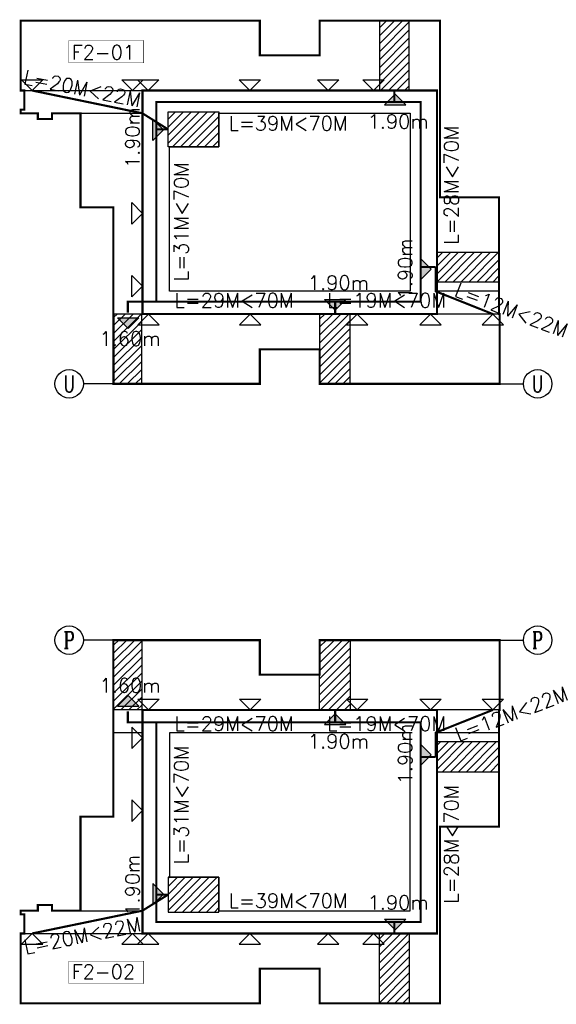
# Model space of a CAD drawing. Extents: x 1779708 to 7299578, y -1121471 to 88434.
# Tile 289 of 656: x 4449067 to 4524473, y -725566 to -587266. Entities that reach past the tile are written whole.
import ezdxf
from ezdxf.enums import TextEntityAlignment as Align

# ---------------------------------------------------------------- set-up
doc = ezdxf.new("R2010")
doc.units = 0
doc.header["$LTSCALE"] = 1000
doc.header["$MEASUREMENT"] = 0
doc.linetypes.add('DASH', pattern=[0.35, 0.25, -0.1])
doc.layers.get('0').update_dxf_attribs({"linetype": 'CONTINUOUS'})
for name, color, linetype in [('AXIS', 3, 'CONTINUOUS'), ('AXIS_TEXT', 7, 'CONTINUOUS'), ('danti', 5, 'CONTINUOUS'), ('F-防火分区线', 2, 'CONTINUOUS'), ('S-疏散线', 6, 'CONTINUOUS'), ('SPACE', 7, 'CONTINUOUS'), ('可见线', 6, 'CONTINUOUS'), ('面积', 6, 'CONTINUOUS')]:
    doc.layers.add(name, color=color, linetype=linetype)
doc.styles.add('_TCH_AXIS', font='COMPLEX', dxfattribs={"bigfont": 'GBCBIG'})
doc.styles.add('_TCH_SPACE', font='SIMPLEX', dxfattribs={"height": 5, "bigfont": 'GBCBIG'})
doc.styles.add('COMPLEX', font='COMPLEX')
pattern_1 = [(45, (-126150, -8e-05), (-561.26601, 561.26601), [])]
pattern_2 = [(45, (-126150, 3e-06), (-561.26601, 561.26601), [])]

# ---------------------------------------------------------------- blocks, each defined once
blk = doc.blocks.new('_AXISO')
blk.add_circle((0, 0), 0.5)
at = {"layer": 'AXIS_TEXT', "style": 'COMPLEX', "width": 1.041667}
blk.add_attdef('A', text='', height=0.56, dxfattribs=at).set_placement((-0.25, -0.28), (0.25, -0.28), align=Align.FIT)

msp = doc.modelspace()

# ---------------------------------------------------------------- hatches: boundary and pattern name
at = {"layer": 'danti'}
for points in [[(4501810.7, -597709.7), (4500310.7, -599209.7), (4503310.7, -599209.7)], [(4469272.5, -602726.8), (4467772.5, -604226.8), (4467772.5, -601226.8)], [(4506909.7, -622320.3), (4505409.7, -623820.3), (4505409.7, -620820.3)], [(4493414.9, -628080.6), (4491914.9, -626580.6), (4494914.9, -626580.6)], [(4464321.4, -630631.1), (4462821.4, -629131.1), (4465821.4, -629131.1)], [(4464321.4, -682201.7), (4462821.4, -683701.7), (4465821.4, -683701.7)], [(4493414.9, -684752.2), (4491914.9, -686252.2), (4494914.9, -686252.2)], [(4506909.7, -690512.5), (4505409.7, -689012.5), (4505409.7, -692012.5)], [(4469272.5, -710106), (4467772.5, -708606), (4467772.5, -711606)], [(4501810.7, -715123.2), (4500310.7, -713623.2), (4503310.7, -713623.2)]]:
    msp.add_hatch(color=256, dxfattribs=at).paths.add_polyline_path(points)
at = {"layer": 'F-防火分区线'}
h = msp.add_hatch(dxfattribs=at)
h.set_pattern_fill('ANSI31', color=256, scale=500, style=0)
h.set_pattern_definition(pattern_2)
h.paths.add_polyline_path([(4499617.1, -597216.4), (4503817.1, -597216.4), (4503817.1, -587416.4), (4499617.1, -587416.4)])
h = msp.add_hatch(dxfattribs=at)
h.set_pattern_fill('ANSI31', color=256, scale=500, style=0)
h.set_pattern_definition(pattern_2)
h.paths.add_polyline_path([(4469917.1, -600216.4), (4477047.1, -600216.4), (4477047.1, -605116.4), (4469917.1, -605116.4)])
h = msp.add_hatch(dxfattribs=at)
h.set_pattern_fill('ANSI31', color=256, scale=500, style=0)
h.set_pattern_definition(pattern_2)
h.paths.add_polyline_path([(4507717.1, -619916.4), (4516417.1, -619916.4), (4516417.1, -624116.4), (4507717.1, -624116.4)])
h = msp.add_hatch(dxfattribs=at)
h.set_pattern_fill('ANSI31', color=256, scale=500, style=0)
h.set_pattern_definition(pattern_2)
h.paths.add_polyline_path([(4462317.1, -638416.4), (4466217.1, -638416.4), (4466217.1, -628616.4), (4462317.1, -628616.4)])
h = msp.add_hatch(dxfattribs=at)
h.set_pattern_fill('ANSI31', color=256, scale=500, style=0)
h.set_pattern_definition(pattern_2)
h.paths.add_polyline_path([(4491217.1, -638416.4), (4495517.1, -638416.4), (4495517.1, -628616.4), (4491217.1, -628616.4)])
h = msp.add_hatch(dxfattribs=at)
h.set_pattern_fill('ANSI31', color=256, scale=500, style=0)
h.set_pattern_definition(pattern_1)
h.paths.add_polyline_path([(4462317.1, -674416.4), (4466217.1, -674416.4), (4466217.1, -684216.4), (4462317.1, -684216.4)])
h = msp.add_hatch(dxfattribs=at)
h.set_pattern_fill('ANSI31', color=256, scale=500, style=0)
h.set_pattern_definition(pattern_1)
h.paths.add_polyline_path([(4491217.1, -674416.4), (4495517.1, -674416.4), (4495517.1, -684216.4), (4491217.1, -684216.4)])
h = msp.add_hatch(dxfattribs=at)
h.set_pattern_fill('ANSI31', color=256, scale=500, style=0)
h.set_pattern_definition(pattern_1)
h.paths.add_polyline_path([(4507717.1, -692916.4), (4516417.1, -692916.4), (4516417.1, -688716.4), (4507717.1, -688716.4)])
h = msp.add_hatch(dxfattribs=at)
h.set_pattern_fill('ANSI31', color=256, scale=500, style=0)
h.set_pattern_definition(pattern_1)
h.paths.add_polyline_path([(4469917.1, -712616.4), (4477047.1, -712616.4), (4477047.1, -707716.4), (4469917.1, -707716.4)])
h = msp.add_hatch(dxfattribs=at)
h.set_pattern_fill('ANSI31', color=256, scale=500, style=0)
h.set_pattern_definition(pattern_1)
h.paths.add_polyline_path([(4499617.1, -715616.4), (4503817.1, -715616.4), (4503817.1, -725416.4), (4499617.1, -725416.4)])

# ---------------------------------------------------------------- linework, layer by layer
at = {"layer": 'AXIS'}
for p, q in [((4463022.7, -638416.4), (4458022.7, -638416.4)), ((4514847.7, -638416.4), (4519847.7, -638416.4)), ((4463022.7, -674416.4), (4458022.7, -674416.4)), ((4514847.7, -674416.4), (4519847.7, -674416.4))]:
    msp.add_line(p, q, dxfattribs=at)
at = {"layer": 'danti'}
for p, q in [((4450817.1, -597216.4), (4449317.1, -595716.4)), ((4449317.1, -595716.4), (4452317.1, -595716.4)), ((4450817.1, -597216.4), (4452317.1, -595716.4)), ((4464917.1, -597216.4), (4463417.1, -595716.4)), ((4463417.1, -595716.4), (4466417.1, -595716.4)), ((4464917.1, -597216.4), (4466417.1, -595716.4)), ((4467117.1, -597216.4), (4465617.1, -595716.4)), ((4465617.1, -595716.4), (4468617.1, -595716.4)), ((4467117.1, -597216.4), (4468617.1, -595716.4)), ((4481417.1, -597216.4), (4479917.1, -595716.4)), ((4479917.1, -595716.4), (4482917.1, -595716.4)), ((4481417.1, -597216.4), (4482917.1, -595716.4)), ((4492413.3, -597216.4), (4490913.3, -595716.4)), ((4490913.3, -595716.4), (4493913.3, -595716.4)), ((4492413.3, -597216.4), (4493913.3, -595716.4)), ((4498785, -597216.4), (4497285, -595716.4)), ((4497285, -595716.4), (4500285, -595716.4)), ((4498785, -597216.4), (4500285, -595716.4)), ((4501810.7, -597709.7), (4500310.7, -599209.7)), ((4501810.7, -597709.7), (4503310.7, -599209.7)), ((4500310.7, -599209.7), (4503310.7, -599209.7)), ((4469272.5, -602726.8), (4467772.5, -601226.8)), ((4467772.5, -604226.8), (4467772.5, -601226.8)), ((4469272.5, -602726.8), (4467772.5, -604226.8)), ((4466317.1, -614466.4), (4464817.1, -612966.4)), ((4464817.1, -615966.4), (4464817.1, -612966.4)), ((4466317.1, -614466.4), (4464817.1, -615966.4)), ((4506909.7, -622320.3), (4505409.7, -620820.3)), ((4505409.7, -623820.3), (4505409.7, -620820.3)), ((4506909.7, -622320.3), (4505409.7, -623820.3)), ((4466317.1, -624716.5), (4464817.1, -623216.5)), ((4464817.1, -626216.5), (4464817.1, -623216.5)), ((4466317.1, -624716.5), (4464817.1, -626216.5)), ((4493414.9, -628080.6), (4491914.9, -626580.6)), ((4491914.9, -626580.6), (4494914.9, -626580.6)), ((4493414.9, -628080.6), (4494914.9, -626580.6)), ((4464321.4, -630631.1), (4462821.4, -629131.1)), ((4462821.4, -629131.1), (4465821.4, -629131.1)), ((4464321.4, -630631.1), (4465821.4, -629131.1)), ((4467146.4, -628616.4), (4465646.4, -630116.4)), ((4467146.4, -628616.4), (4468646.4, -630116.4)), ((4481474.8, -628616.4), (4479974.8, -630116.4)), ((4481474.8, -628616.4), (4482974.8, -630116.4)), ((4496491.4, -628616.4), (4494991.4, -630116.4)), ((4496491.4, -628616.4), (4497991.4, -630116.4)), ((4506812.5, -628616.4), (4505312.5, -630116.4)), ((4506812.5, -628616.4), (4508312.5, -630116.4)), ((4515561.7, -628616.4), (4514061.7, -630116.4)), ((4515561.7, -628616.4), (4517061.7, -630116.4)), ((4465646.4, -630116.4), (4468646.4, -630116.4)), ((4479974.8, -630116.4), (4482974.8, -630116.4)), ((4494991.4, -630116.4), (4497991.4, -630116.4)), ((4505312.5, -630116.4), (4508312.5, -630116.4)), ((4514061.7, -630116.4), (4517061.7, -630116.4)), ((4464321.4, -682201.7), (4462821.4, -683701.7)), ((4464321.4, -682201.7), (4465821.4, -683701.7)), ((4467146.4, -684216.4), (4465646.4, -682716.4)), ((4465646.4, -682716.4), (4468646.4, -682716.4)), ((4467146.4, -684216.4), (4468646.4, -682716.4)), ((4481474.8, -684216.4), (4479974.8, -682716.4)), ((4479974.8, -682716.4), (4482974.8, -682716.4)), ((4481474.8, -684216.4), (4482974.8, -682716.4)), ((4496491.4, -684216.4), (4494991.4, -682716.4)), ((4494991.4, -682716.4), (4497991.4, -682716.4)), ((4496491.4, -684216.4), (4497991.4, -682716.4)), ((4506812.5, -684216.4), (4505312.5, -682716.4)), ((4505312.5, -682716.4), (4508312.5, -682716.4)), ((4506812.5, -684216.4), (4508312.5, -682716.4)), ((4515561.7, -684216.4), (4514061.7, -682716.4)), ((4514061.7, -682716.4), (4517061.7, -682716.4)), ((4515561.7, -684216.4), (4517061.7, -682716.4)), ((4462821.4, -683701.7), (4465821.4, -683701.7)), ((4493414.9, -684752.2), (4491914.9, -686252.2)), ((4493414.9, -684752.2), (4494914.9, -686252.2)), ((4466317.1, -688116.3), (4464817.1, -686616.3)), ((4464817.1, -686616.3), (4464817.1, -689616.3)), ((4491914.9, -686252.2), (4494914.9, -686252.2)), ((4466317.1, -688116.3), (4464817.1, -689616.3)), ((4506909.7, -690512.5), (4505409.7, -689012.5)), ((4505409.7, -689012.5), (4505409.7, -692012.5)), ((4506909.7, -690512.5), (4505409.7, -692012.5)), ((4466317.1, -698366.4), (4464817.1, -696866.4)), ((4464817.1, -696866.4), (4464817.1, -699866.4)), ((4466317.1, -698366.4), (4464817.1, -699866.4)), ((4469272.5, -710106), (4467772.5, -708606)), ((4467772.5, -708606), (4467772.5, -711606)), ((4469272.5, -710106), (4467772.5, -711606)), ((4501810.7, -715123.2), (4500310.7, -713623.2)), ((4500310.7, -713623.2), (4503310.7, -713623.2)), ((4501810.7, -715123.2), (4503310.7, -713623.2)), ((4450817.1, -715616.4), (4449317.1, -717116.4)), ((4450817.1, -715616.4), (4452317.1, -717116.4)), ((4464917.1, -715616.4), (4463417.1, -717116.4)), ((4464917.1, -715616.4), (4466417.1, -717116.4)), ((4467117.1, -715616.4), (4465617.1, -717116.4)), ((4467117.1, -715616.4), (4468617.1, -717116.4)), ((4481417.1, -715616.4), (4479917.1, -717116.4)), ((4481417.1, -715616.4), (4482917.1, -717116.4)), ((4492413.3, -715616.4), (4490913.3, -717116.4)), ((4492413.3, -715616.4), (4493913.3, -717116.4)), ((4498785, -715616.4), (4497285, -717116.4)), ((4498785, -715616.4), (4500285, -717116.4)), ((4449317.1, -717116.4), (4452317.1, -717116.4)), ((4463417.1, -717116.4), (4466417.1, -717116.4)), ((4465617.1, -717116.4), (4468617.1, -717116.4)), ((4479917.1, -717116.4), (4482917.1, -717116.4)), ((4490913.3, -717116.4), (4493913.3, -717116.4)), ((4497285, -717116.4), (4500285, -717116.4))]:
    msp.add_line(p, q, dxfattribs=at)
at = {"layer": 'F-防火分区线', "color": 1, "const_width": 75}
for points in [[(4455966, -590194.7), (4466501.4, -590194.7), (4466501.4, -593323), (4455966, -593323)], [(4455966, -722638.1), (4466501.4, -722638.1), (4466501.4, -719509.8), (4455966, -719509.8)]]:
    msp.add_lwpolyline(points, close=True, dxfattribs=at)
at = {"layer": '可见线'}
for points in [[(4499617.1, -597216.4), (4503817.1, -597216.4), (4503817.1, -587416.4), (4499617.1, -587416.4)], [(4469917.1, -600216.4), (4477047.1, -600216.4), (4477047.1, -605116.4), (4469917.1, -605116.4)], [(4507717.1, -619916.4), (4516417.1, -619916.4), (4516417.1, -624116.4), (4507717.1, -624116.4)], [(4462217.1, -638416.4), (4466217.1, -638416.4), (4466217.1, -628616.4), (4462217.1, -628616.4)], [(4462317.1, -638416.4), (4466217.1, -638416.4), (4466217.1, -628616.4), (4462317.1, -628616.4)], [(4491217.1, -638416.4), (4495517.1, -638416.4), (4495517.1, -628616.4), (4491217.1, -628616.4)], [(4462217.1, -674416.4), (4466217.1, -674416.4), (4466217.1, -684216.4), (4462217.1, -684216.4)], [(4491217.1, -674416.4), (4495517.1, -674416.4), (4495517.1, -684216.4), (4491217.1, -684216.4)], [(4507717.1, -692916.4), (4516417.1, -692916.4), (4516417.1, -688716.4), (4507717.1, -688716.4)], [(4469917.1, -712616.4), (4477047.1, -712616.4), (4477047.1, -707716.4), (4469917.1, -707716.4)], [(4499617.1, -715616.4), (4503817.1, -715616.4), (4503817.1, -725416.4), (4499617.1, -725416.4)]]:
    msp.add_lwpolyline(points, close=True, dxfattribs=at)
at = {"layer": '面积', "color": 1}
for p, q in [((4449717.1, -597216.4), (4466317.1, -597216.4)), ((4457617.1, -600416.4), (4466317.1, -600416.4)), ((4516417.1, -625416.4), (4507717.1, -625416.4)), ((4516517.1, -628616.4), (4507717.1, -628616.4)), ((4516517.1, -684216.4), (4507717.1, -684216.4)), ((4466317.1, -687416.4), (4462217.1, -687416.4)), ((4516417.1, -687416.4), (4507717.1, -687416.4)), ((4457617.1, -712416.4), (4466317.1, -712416.4)), ((4449717.1, -715616.4), (4466317.1, -715616.4))]:
    msp.add_line(p, q, dxfattribs=at)
at = {"layer": '面积', "color": 2, "const_width": 300}
for points in [[(4449217.1, -587416.4), (4482817.1, -587416.4), (4482817.1, -592266.4), (4491217.1, -592266.4), (4491217.1, -587416.4), (4508117.1, -587416.4), (4508117.1, -597216.4), (4508117.1, -597216.4), (4508117.1, -612216.4), (4516417.1, -612216.4), (4516417.1, -625416.4), (4516417.1, -628616.4), (4516417.1, -628616.4), (4516417.1, -628616.4), (4516417.1, -628616.4), (4516517.1, -628616.4), (4516517.1, -638416.4), (4491217.1, -638416.4), (4491217.1, -633566.4), (4482817.1, -633566.4), (4482817.1, -638416.4), (4462217.1, -638416.4), (4462217.1, -613616.4), (4457617.1, -613616.4), (4457617.1, -600416.4), (4453617.1, -600416.4), (4453617.1, -601216.4), (4451617.1, -601216.4), (4451617.1, -600416.4), (4449217.1, -600416.4), (4449217.1, -599916.4), (4449717.1, -599916.4), (4449717.1, -597216.4), (4449217.1, -597216.4)], [(4466317.1, -628616.4), (4507717.1, -628616.4), (4507717.1, -597216.4), (4466317.1, -597216.4)], [(4449217.1, -725416.4), (4482817.1, -725416.4), (4482817.1, -720566.4), (4491217.1, -720566.4), (4491217.1, -725416.4), (4508117.1, -725416.4), (4508117.1, -715616.4), (4508117.1, -715616.4), (4508117.1, -700616.4), (4516417.1, -700616.4), (4516417.1, -687416.4), (4516417.1, -684216.4), (4516417.1, -684216.4), (4516417.1, -684216.4), (4516417.1, -684216.4), (4516517.1, -684216.4), (4516517.1, -674416.4), (4491217.1, -674416.4), (4491217.1, -679266.4), (4482817.1, -679266.4), (4482817.1, -674416.4), (4462217.1, -674416.4), (4462217.1, -699216.4), (4457617.1, -699216.4), (4457617.1, -712416.4), (4453617.1, -712416.4), (4453617.1, -711616.4), (4451617.1, -711616.4), (4451617.1, -712416.4), (4449217.1, -712416.4), (4449217.1, -712916.4), (4449717.1, -712916.4), (4449717.1, -715616.4), (4449217.1, -715616.4)], [(4466317.1, -684216.4), (4507717.1, -684216.4), (4507717.1, -715616.4), (4466317.1, -715616.4)]]:
    msp.add_lwpolyline(points, close=True, dxfattribs=at)
at = {"layer": '面积', "color": 2, "linetype": 'DASH', "ltscale": 5, "const_width": 300}
for points in [[(4450817.1, -597216.4), (4466317.1, -600416.4), (4469917.1, -602666.4)], [(4505403.8, -622016.4), (4505403.8, -598824.1), (4501717.1, -598824.1), (4501717.1, -597216.4)], [(4501717.1, -598824.1), (4468266.2, -598824.1), (4468266.2, -602666.4), (4469917.1, -602666.4)], [(4469917.1, -602666.4), (4468266.2, -602666.4), (4468266.2, -626865.1), (4464267.1, -626865.1), (4464267.1, -628416.4)], [(4493407.1, -626865.1), (4505403.8, -626865.1), (4505403.8, -622016.4), (4507517.1, -622016.4)], [(4515561.7, -628616.4), (4507517.1, -625416.4), (4507517.1, -622016.4)], [(4493407.1, -628616.4), (4493407.1, -626865.1), (4464267.1, -626865.1)], [(4493407.1, -684216.4), (4493407.1, -685967.7), (4464267.1, -685967.7)], [(4469917.1, -710166.4), (4468266.2, -710166.4), (4468266.2, -685967.7), (4464267.1, -685967.7), (4464267.1, -684416.4)], [(4515561.7, -684216.4), (4507517.1, -687416.4), (4507517.1, -690816.4)], [(4493407.1, -685967.7), (4505403.8, -685967.7), (4505403.8, -690816.4), (4507517.1, -690816.4)], [(4505403.8, -690816.4), (4505403.8, -714008.7), (4501717.1, -714008.7), (4501717.1, -715616.4)], [(4450817.1, -715616.4), (4466317.1, -712416.4), (4469917.1, -710166.4)], [(4501717.1, -714008.7), (4468266.2, -714008.7), (4468266.2, -710166.4), (4469917.1, -710166.4)]]:
    msp.add_lwpolyline(points, dxfattribs=at)
at = {"layer": '面积', "color": 1}
for points in [[(4477047.1, -605116.4), (4477047.1, -600416.4), (4503917.1, -600416.4), (4503917.1, -625416.4), (4470117.1, -625416.4), (4470117.1, -605116.4), (4470117.1, -605116.4), (4470117.1, -605116.4)], [(4477047.1, -707716.4), (4477047.1, -712416.4), (4503917.1, -712416.4), (4503917.1, -687416.4), (4470117.1, -687416.4), (4470117.1, -707716.4), (4470117.1, -707716.4), (4470117.1, -707716.4)]]:
    msp.add_lwpolyline(points, close=True, dxfattribs=at)

# ---------------------------------------------------------------- block references
at = {"layer": 'AXIS'}
ref = msp.add_blockref('_AXISO', (4456022.7, -638416.4), dxfattribs=dict(at, xscale=4000, yscale=4000, zscale=4000))
ref.add_attrib('A', 'U', dxfattribs={"layer": 'AXIS_TEXT', "height": 2329.7, "style": '_TCH_AXIS', "width": 0.7}).set_placement((4455246.2, -639581.3), (4456799.3, -639581.3), align=Align.FIT)
ref = msp.add_blockref('_AXISO', (4521847.7, -638416.4), dxfattribs=dict(at, xscale=4000, yscale=4000, zscale=4000))
ref.add_attrib('A', 'U', dxfattribs={"layer": 'AXIS_TEXT', "height": 2329.7, "style": '_TCH_AXIS', "width": 0.7}).set_placement((4521071.1, -639581.3), (4522624.3, -639581.3), align=Align.FIT)
ref = msp.add_blockref('_AXISO', (4456022.7, -674416.4), dxfattribs=dict(at, xscale=4000, yscale=4000, zscale=4000))
ref.add_attrib('A', 'P', dxfattribs={"layer": 'AXIS_TEXT', "height": 2329.7, "style": '_TCH_AXIS', "width": 0.823529}).set_placement((4455246.2, -675581.3), (4456799.3, -675581.3), align=Align.FIT)
ref = msp.add_blockref('_AXISO', (4521847.7, -674416.4), dxfattribs=dict(at, xscale=4000, yscale=4000, zscale=4000))
ref.add_attrib('A', 'P', dxfattribs={"layer": 'AXIS_TEXT', "height": 2329.7, "style": '_TCH_AXIS', "width": 0.823529}).set_placement((4521071.1, -675581.3), (4522624.3, -675581.3), align=Align.FIT)

# ---------------------------------------------------------------- texts
at = {"layer": 'danti', "style": '_TCH_SPACE'}
for p in [(4465924.6, -608108.1), (4504232.4, -626541.8), (4504232.4, -694672), (4465924.6, -713105.6)]:
    msp.add_text('1.90m', height=2000, rotation=90, dxfattribs=at).set_placement(p)
for s, p in [('1.90m', (4497961.9, -602572.3)), ('1.90m', (4489566.1, -625218)), ('1.60m', (4460282.2, -633056.6)), ('1.60m', (4460282.2, -681776.3)), ('1.90m', (4489566.1, -689614.8)), ('1.90m', (4497961.9, -712260.5))]:
    msp.add_text(s, height=2000, dxfattribs=at).set_placement(p)
at = {"layer": 'S-疏散线', "style": '_TCH_SPACE'}
for s, rotation, p in [('L=20M<22M', 348.569773, (4449471, -596241.7)), ('L=28M<70M', 90, (4510730.7, -618842.6)), ('L=31M<70M', 90, (4472769.9, -623988.1)), ('L=12M<22M', 339.034851, (4510009.2, -626017.3)), ('L=12M<22M', 20.965149, (4510724.8, -688683.1)), ('L=31M<70M', 90, (4472769.9, -705892.3)), ('L=28M<70M', 90, (4510730.7, -711418.8)), ('L=20M<22M', 11.430227, (4449867.3, -718551.4))]:
    msp.add_text(s, height=2000, rotation=rotation, dxfattribs=at).set_placement(p)
for s, p in [('L=39M<70M', (4478418.1, -602818.5)), ('L=29M<70M', (4470826, -627678)), ('L=19M<70M', (4492253.2, -627678)), ('L=29M<70M', (4470826, -687154.8)), ('L=19M<70M', (4492253.2, -687154.8)), ('L=39M<70M', (4478418.1, -712014.3))]:
    msp.add_text(s, height=2000, dxfattribs=at).set_placement(p)
at = {"layer": 'SPACE', "style": '_TCH_SPACE'}
for s, p in [('F2-01', (4456368.2, -592851.3)), ('F2-02', (4456368.2, -721981.5))]:
    msp.add_text(s, height=2000, dxfattribs=at).set_placement(p)

doc.saveas('drawing.dxf')
